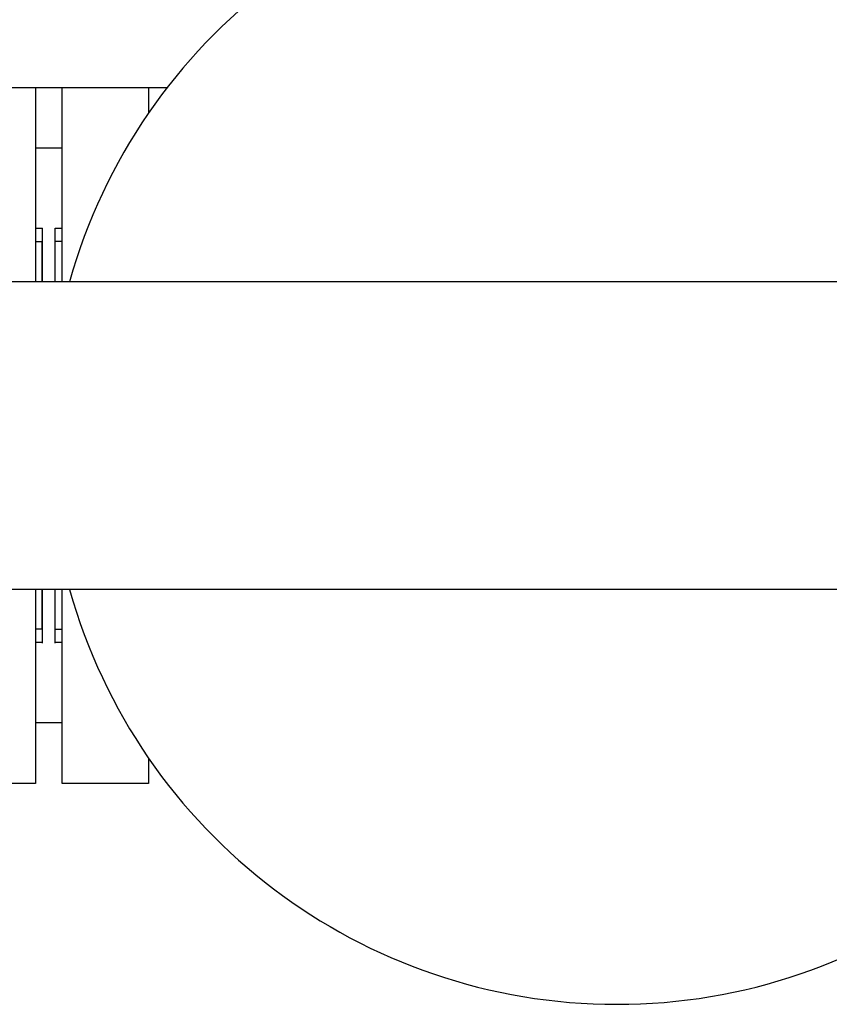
# Model space of a CAD drawing. Header units: inches. Extents: x 24 to 1128, y -58 to 748.
# Tile 643 of 656: x 642.89 to 650.46, y 684.12 to 693.33. Entities that reach past the tile are written whole.
import ezdxf

# ---------------------------------------------------------------- set-up
doc = ezdxf.new("R2010")
doc.units = ezdxf.units.IN
doc.header["$LTSCALE"] = 32
doc.header["$MEASUREMENT"] = 0
doc.layers.add('Visible (ANSI)', color=7, linetype='Continuous', lineweight=30)

msp = doc.modelspace()

# ---------------------------------------------------------------- linework, layer by layer
at = {"layer": 'Visible (ANSI)'}
for p, q in [((643.03813, 692.68978), (642.22813, 692.68978)), ((643.28563, 692.68978), (643.03813, 692.68978)), ((643.03813, 692.68978), (643.03813, 690.87728)), ((643.28563, 690.87728), (643.28563, 692.68978)), ((644.09563, 692.68978), (643.28563, 692.68978)), ((644.26757, 692.68978), (644.09563, 692.68978)), ((644.09563, 692.68978), (644.09563, 692.4542)), ((643.28563, 692.12448), (643.03813, 692.12448)), ((643.10313, 691.37448), (643.03813, 691.37448)), ((643.10313, 690.87728), (643.10313, 691.37935)), ((643.22313, 690.87728), (643.22313, 691.37935)), ((643.28563, 691.37448), (643.22313, 691.37448)), ((643.09813, 691.24978), (643.03813, 691.24978)), ((643.09813, 691.24978), (643.09813, 690.87728)), ((643.28563, 691.25228), (643.22313, 691.25228)), ((643.09813, 691.12978), (643.10313, 691.12978)), ((675.20426, 690.87728), (638.36701, 690.87728)), ((675.20426, 688.00228), (638.36701, 688.00228)), ((643.03813, 688.00228), (643.03813, 686.18978)), ((643.09813, 688.00228), (643.09813, 687.62978)), ((643.10313, 687.50021), (643.10313, 688.00228)), ((643.22313, 687.50021), (643.22313, 688.00228)), ((643.28563, 686.18978), (643.28563, 688.00228)), ((643.09813, 687.74978), (643.10313, 687.74978)), ((643.09813, 687.62978), (643.03813, 687.62978)), ((643.28563, 687.62728), (643.22313, 687.62728)), ((643.10313, 687.50508), (643.03813, 687.50508)), ((643.28563, 687.50508), (643.22313, 687.50508)), ((643.28563, 686.75508), (643.03813, 686.75508)), ((644.09563, 686.42536), (644.09563, 686.18978)), ((643.03813, 686.18978), (642.22813, 686.18978)), ((644.09563, 686.18978), (643.28563, 686.18978))]:
    msp.add_line(p, q, dxfattribs=at)
for start, end in [(15.691698, 164.308302), (195.691698, 344.308302)]:
    msp.add_arc((648.47313, 689.43978), 5.315, start, end, dxfattribs=at)

doc.saveas('drawing.dxf')
